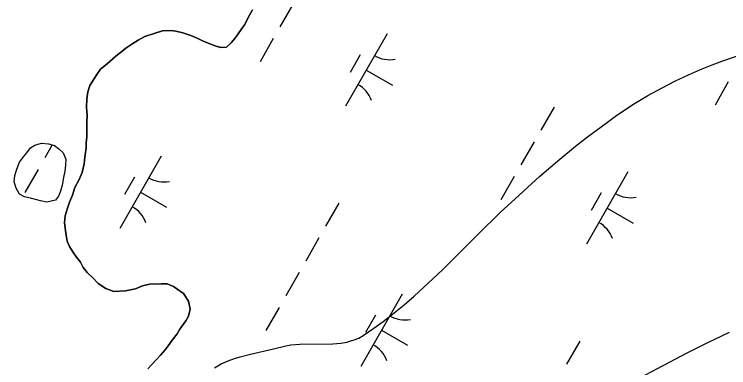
# Model space of a CAD drawing. Extents: x 3930721 to 3950824, y 220441 to 242861.
# Drawn here: x 3944678.3 to 3945106.2, y 232753.3 to 232965 of the extents above; entities that cross this region are included whole.
import ezdxf

# ---------------------------------------------------------------- set-up
doc = ezdxf.new("R2010")
doc.units = 0
for name, color, linetype in [('V-SITE-VEGE', 7, 'Continuous'), ('V-TOPO-SHOR', 7, 'Continuous'), ('V-WETL-SWMP', 7, 'Continuous')]:
    doc.layers.add(name, color=color, linetype=linetype)

msp = doc.modelspace()

# ---------------------------------------------------------------- linework, layer by layer
at = {"layer": 'V-SITE-VEGE'}
for points in [[(3944992.85, 232867.79), (3945005.06, 232878.29), (3945014.44, 232885.96), (3945021.64, 232891.6), (3945032.75, 232899.86), (3945038.46, 232903.91), (3945048.85, 232910.88), (3945057.79, 232916.32), (3945066.31, 232921.02), (3945074.4, 232925.12), (3945082.07, 232928.71), (3945089.33, 232931.85), (3945096.2, 232934.63), (3945102.69, 232937.1), (3945114.96, 232941.38)], [(3944798.27, 232753.12), (3944800.27, 232754.43), (3944802.28, 232755.55), (3944806.31, 232757.38), (3944810.07, 232758.75), (3944813.5, 232759.8), (3944819.69, 232761.4), (3944833.57, 232764.56), (3944840.92, 232766.45), (3944843.83, 232766.94), (3944849.38, 232767.43), (3944869.08, 232767.61), (3944873.86, 232768.03), (3944877.36, 232768.64), (3944879.92, 232769.29), (3944881.8, 232769.91), (3944884.55, 232771.08), (3944887.21, 232772.56), (3944893.71, 232776.9), (3944899.21, 232780.88), (3944903.91, 232784.48), (3944911.88, 232791.03), (3944917.7, 232796.11), (3944926.26, 232803.95), (3944934.7, 232811.96), (3944943.42, 232820.51), (3944956.33, 232833.43), (3944969.4, 232846.23), (3944978.23, 232854.53), (3944992.85, 232867.79)], [(3945106.4, 232774.28), (3945092.8, 232767.83), (3945081.15, 232761.99), (3945034.95, 232737.71)]]:
    msp.add_lwpolyline(points, dxfattribs=at)
at = {"layer": 'V-TOPO-SHOR'}
for points in [[(3944820.98, 232967.59), (3944818.12, 232962.73)], [(3944818.12, 232962.73), (3944816.32, 232958.9), (3944814.54, 232956.48), (3944812.04, 232952.66), (3944810.26, 232950.24), (3944808.13, 232947.82), (3944805.3, 232945.41), (3944801.79, 232945.1), (3944798.66, 232946.19), (3944794.48, 232947.65), (3944791, 232949.09), (3944788.22, 232950.53), (3944784.05, 232952.33), (3944779.17, 232953.8), (3944774.98, 232954.9), (3944771.84, 232955.3), (3944766.94, 232955.01), (3944762.72, 232953.67), (3944756.4, 232951.65), (3944752.52, 232949.6), (3944749.35, 232947.55), (3944745.11, 232944.8), (3944742.64, 232942.74), (3944739.1, 232939.99), (3944734.14, 232935.51), (3944729.9, 232932.06), (3944727.76, 232928.94), (3944725.97, 232926.17), (3944723.47, 232922.35), (3944722.37, 232918.52), (3944721.62, 232914.33), (3944721.55, 232909.08), (3944721.84, 232904.53), (3944721.78, 232900.33), (3944721.73, 232896.83), (3944721.67, 232891.59), (3944721.27, 232888.09), (3944721.23, 232884.95), (3944720.45, 232879.36), (3944720.05, 232875.52), (3944718.93, 232870.28), (3944717.13, 232866.11), (3944714.62, 232861.24), (3944713.16, 232856.71), (3944711.35, 232852.54), (3944709.9, 232848.36), (3944708.79, 232844.18), (3944708.39, 232840.33), (3944708.69, 232836.83), (3944709.34, 232832.62), (3944709.99, 232829.11), (3944711.35, 232825.95), (3944713.41, 232822.77), (3944715.46, 232819.6), (3944717.87, 232816.42), (3944719.58, 232813.24), (3944721.99, 232810.42), (3944725.44, 232806.87), (3944728.55, 232803.68), (3944733.06, 232800.82), (3944737.93, 232799.01), (3944744.93, 232799.27), (3944750.9, 232800.58), (3944755.12, 232802.28), (3944759.33, 232803.27), (3944766.33, 232803.53), (3944769.83, 232803.48), (3944773.66, 232802.03), (3944779.55, 232797.76), (3944782.64, 232793.17), (3944783.62, 232788.26), (3944782.52, 232784.07), (3944781.08, 232781.29), (3944777.52, 232776.44), (3944775.73, 232773.67), (3944772.88, 232769.86), (3944770.39, 232766.39), (3944768.6, 232763.96), (3944765.76, 232760.85), (3944763.63, 232758.43), (3944760.44, 232754.98), (3944758.31, 232752.56)], [(3944697.81, 232852.48), (3944693.87, 232853.23), (3944690.87, 232853.96), (3944687.87, 232854.93), (3944684.4, 232855.67), (3944681.41, 232857.33), (3944679.37, 232860.84), (3944678.26, 232864.56), (3944678.54, 232868.5), (3944679.75, 232872.2), (3944681.43, 232876.34), (3944683.79, 232879.56), (3944685.68, 232882.09), (3944688.04, 232885.07), (3944690.61, 232886.66), (3944694.56, 232887.77), (3944698.73, 232887.48), (3944702.43, 232886.5), (3944704.95, 232884.38), (3944707.47, 232882.03), (3944709.05, 232878.3), (3944709, 232874.59), (3944708.49, 232871.12), (3944707.74, 232867.18), (3944706.98, 232862.56), (3944706.01, 232859.09), (3944704.81, 232856.1), (3944702.92, 232853.57), (3944697.81, 232852.48)]]:
    msp.add_lwpolyline(points, dxfattribs=at)
at = {"layer": 'V-WETL-SWMP'}
for p, q in [((3944845.33, 232971.29), (3944837.38, 232957.41)), ((3944818.12, 232962.73), (3944820.98, 232967.59)), ((3944816.32, 232958.9), (3944818.12, 232962.73)), ((3944812.04, 232952.66), (3944814.54, 232956.48)), ((3944814.54, 232956.48), (3944816.32, 232958.9)), ((3944752.52, 232949.6), (3944756.4, 232951.65)), ((3944756.4, 232951.65), (3944762.72, 232953.67)), ((3944762.72, 232953.67), (3944766.94, 232955.01)), ((3944766.94, 232955.01), (3944771.84, 232955.3)), ((3944771.84, 232955.3), (3944774.98, 232954.9)), ((3944774.98, 232954.9), (3944779.17, 232953.8)), ((3944779.17, 232953.8), (3944784.05, 232952.33)), ((3944784.05, 232952.33), (3944788.22, 232950.53)), ((3944810.26, 232950.24), (3944812.04, 232952.66)), ((3944901.53, 232953.28), (3944876.68, 232909.89)), ((3944745.11, 232944.8), (3944749.35, 232947.55)), ((3944749.35, 232947.55), (3944752.52, 232949.6)), ((3944788.22, 232950.53), (3944791, 232949.09)), ((3944791, 232949.09), (3944794.48, 232947.65)), ((3944794.48, 232947.65), (3944798.66, 232946.19)), ((3944805.3, 232945.41), (3944808.13, 232947.82)), ((3944808.13, 232947.82), (3944810.26, 232950.24)), ((3944833.4, 232950.47), (3944825.45, 232936.58)), ((3944739.1, 232939.99), (3944742.64, 232942.74)), ((3944742.64, 232942.74), (3944745.11, 232944.8)), ((3944798.66, 232946.19), (3944801.79, 232945.1)), ((3944801.79, 232945.1), (3944805.3, 232945.41)), ((3944734.14, 232935.5), (3944739.1, 232939.99)), ((3944885.39, 232940.63), (3944879.42, 232930.21)), ((3944729.9, 232932.06), (3944734.14, 232935.5)), ((3944727.76, 232928.94), (3944729.9, 232932.06)), ((3944889.1, 232931.59), (3944904.72, 232922.64)), ((3944723.47, 232922.35), (3944725.97, 232926.17)), ((3944725.97, 232926.17), (3944727.76, 232928.94)), ((3944722.37, 232918.52), (3944723.47, 232922.35)), ((3945105.98, 232924.53), (3945098.03, 232910.64)), ((3944721.62, 232914.33), (3944722.37, 232918.52)), ((3944721.55, 232909.08), (3944721.62, 232914.33)), ((3944721.84, 232904.53), (3944721.55, 232909.08)), ((3945001.6, 232909.45), (3944993.65, 232895.57)), ((3944721.78, 232900.33), (3944721.84, 232904.53)), ((3944721.73, 232896.83), (3944721.78, 232900.33)), ((3944721.67, 232891.59), (3944721.73, 232896.83)), ((3944721.27, 232888.09), (3944721.67, 232891.59)), ((3944721.23, 232884.95), (3944721.27, 232888.09)), ((3944989.67, 232888.63), (3944981.72, 232874.74)), ((3944701.04, 232886.87), (3944696.55, 232879.03)), ((3944720.45, 232879.36), (3944721.23, 232884.95)), ((3944720.05, 232875.51), (3944720.45, 232879.36)), ((3944766.33, 232880.07), (3944741.48, 232836.68)), ((3944718.93, 232870.28), (3944720.05, 232875.51)), ((3944692.58, 232872.09), (3944684.63, 232858.21)), ((3944717.13, 232866.11), (3944718.93, 232870.28)), ((3945045.87, 232870.61), (3945021.02, 232827.23)), ((3944714.62, 232861.24), (3944717.13, 232866.11)), ((3944750.19, 232867.42), (3944744.23, 232857)), ((3944977.74, 232867.8), (3944969.79, 232853.92)), ((3944713.16, 232856.71), (3944714.62, 232861.24)), ((3944753.91, 232858.37), (3944769.53, 232849.43)), ((3945029.73, 232857.96), (3945023.77, 232847.55)), ((3944711.35, 232852.54), (3944713.16, 232856.71)), ((3944709.9, 232848.36), (3944711.35, 232852.54)), ((3944872.7, 232851.9), (3944864.75, 232838.02)), ((3945033.44, 232848.92), (3945049.06, 232839.97)), ((3944708.79, 232844.18), (3944709.9, 232848.36)), ((3944708.39, 232840.33), (3944708.79, 232844.18)), ((3944708.69, 232836.83), (3944708.39, 232840.33)), ((3944709.34, 232832.62), (3944708.69, 232836.83)), ((3944709.99, 232829.12), (3944709.34, 232832.62)), ((3944711.35, 232825.95), (3944709.99, 232829.12)), ((3944860.77, 232831.08), (3944852.82, 232817.19)), ((3944713.41, 232822.77), (3944711.35, 232825.95)), ((3944715.46, 232819.6), (3944713.41, 232822.77)), ((3944717.87, 232816.42), (3944715.46, 232819.6)), ((3944719.58, 232813.25), (3944717.87, 232816.42)), ((3944721.99, 232810.42), (3944719.58, 232813.25)), ((3944725.44, 232806.87), (3944721.99, 232810.42)), ((3944848.85, 232810.25), (3944840.9, 232796.37)), ((3944728.55, 232803.68), (3944725.44, 232806.87)), ((3944733.06, 232800.82), (3944728.55, 232803.68)), ((3944755.12, 232802.28), (3944750.9, 232800.58)), ((3944759.33, 232803.27), (3944755.12, 232802.28)), ((3944766.33, 232803.53), (3944759.33, 232803.27)), ((3944769.83, 232803.48), (3944766.33, 232803.53)), ((3944773.66, 232802.03), (3944769.83, 232803.48)), ((3944779.55, 232797.76), (3944773.66, 232802.03)), ((3944737.93, 232799.01), (3944733.06, 232800.82)), ((3944744.93, 232799.27), (3944737.93, 232799.01)), ((3944750.9, 232800.58), (3944744.93, 232799.27)), ((3944782.64, 232793.17), (3944779.55, 232797.76)), ((3944910.67, 232797.4), (3944885.82, 232754.01)), ((3944783.62, 232788.26), (3944782.64, 232793.17)), ((3944836.92, 232789.42), (3944828.97, 232775.54)), ((3944782.52, 232784.07), (3944783.62, 232788.26)), ((3944894.54, 232784.75), (3944888.57, 232774.34)), ((3944777.52, 232776.44), (3944781.08, 232781.29)), ((3944781.08, 232781.29), (3944782.52, 232784.07)), ((3944775.73, 232773.67), (3944777.52, 232776.44)), ((3944772.88, 232769.86), (3944775.73, 232773.67)), ((3944898.25, 232775.71), (3944913.87, 232766.76)), ((3944770.39, 232766.39), (3944772.88, 232769.86)), ((3945017.04, 232769.24), (3945009.09, 232755.35)), ((3944765.76, 232760.85), (3944768.6, 232763.96)), ((3944768.6, 232763.96), (3944770.39, 232766.39)), ((3944763.63, 232758.43), (3944765.76, 232760.85)), ((3944758.31, 232752.56), (3944760.44, 232754.98)), ((3944760.44, 232754.98), (3944763.63, 232758.43))]:
    msp.add_line(p, q, dxfattribs=at)
msp.add_lwpolyline([(3944697.81, 232852.48), (3944693.87, 232853.23), (3944690.87, 232853.96), (3944687.87, 232854.93), (3944684.4, 232855.67), (3944681.41, 232857.33), (3944679.37, 232860.84), (3944678.26, 232864.56), (3944678.54, 232868.5), (3944679.75, 232872.19), (3944681.43, 232876.35), (3944683.79, 232879.56), (3944685.68, 232882.09), (3944688.04, 232885.07), (3944690.61, 232886.66), (3944694.56, 232887.77), (3944698.73, 232887.48), (3944702.43, 232886.5), (3944704.95, 232884.38), (3944707.47, 232882.03), (3944709.05, 232878.3), (3944709, 232874.59), (3944708.49, 232871.12), (3944707.74, 232867.19), (3944706.98, 232862.56), (3944706.01, 232859.09), (3944704.81, 232856.1), (3944702.92, 232853.57)], close=True, dxfattribs=at)
for centre, start, end in [((3944903.03, 232955.44), 239.4279, 280.9715), ((3944875.58, 232907.5), 19.4279, 60.9715), ((3944767.84, 232882.23), 239.4279, 280.9715), ((3945047.38, 232872.77), 239.4279, 280.9715), ((3944740.39, 232834.29), 19.4279, 60.9715), ((3945019.92, 232824.83), 19.4279, 60.9715), ((3944912.18, 232799.56), 239.4279, 280.9715), ((3944884.73, 232751.62), 19.4279, 60.9715)]:
    msp.add_arc(centre, 17.62, start, end, dxfattribs=at)

doc.saveas('drawing.dxf')
